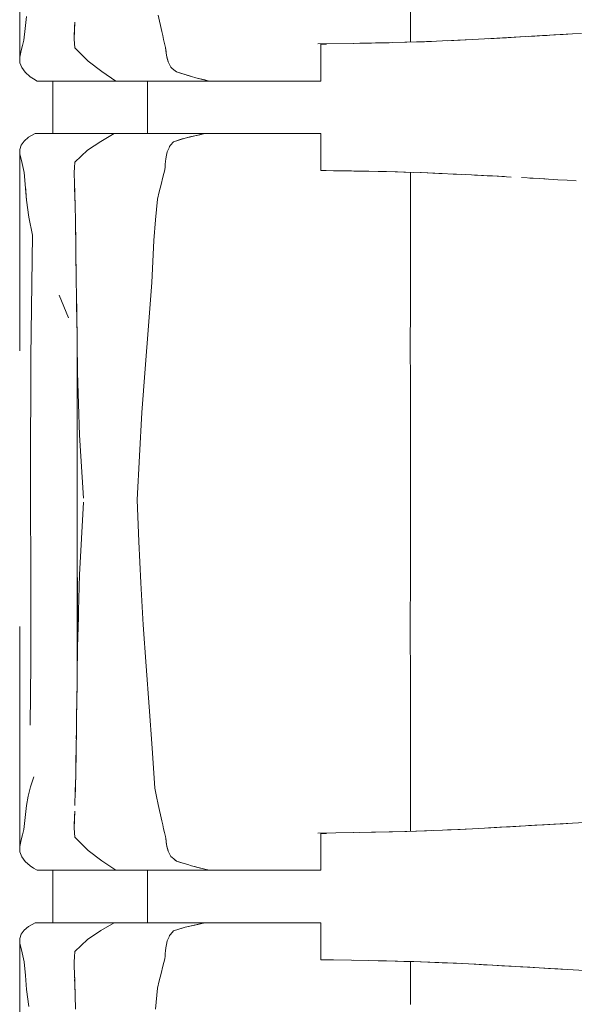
# Model space of a CAD drawing. Header units: millimetres. Extents: x -261 to 187, y -214 to 106.
# Tile 806 of 1056: x -204.843 to -204.42, y 14.548 to 15.298. Entities that reach past the tile are written whole.
import ezdxf

# ---------------------------------------------------------------- set-up
doc = ezdxf.new("R2010")
doc.units = ezdxf.units.MM
doc.header["$LTSCALE"] = 0.005
doc.header["$MEASUREMENT"] = 0
doc.layers.add('IFC-Elemento de mobília-Contorno', color=9, linetype='Continuous', lineweight=5)
doc.layers.add('IFC-Laje-Contorno', color=9, linetype='Continuous', lineweight=5)

msp = doc.modelspace()

# ---------------------------------------------------------------- linework, layer by layer
at = {"layer": 'IFC-Elemento de mobília-Contorno', "lineweight": 5}
for p, q in [((-204.84281, 15.43679), (-204.84273, 15.26916)), ((-204.54495, 15.28077), (-204.54495, 15.32285)), ((-204.83857, 15.29121), (-204.83754, 15.30031)), ((-204.7372, 15.30117), (-204.73453, 15.28884)), ((-204.8013, 15.28433), (-204.801, 15.29233)), ((-204.80109, 15.28958), (-204.80087, 15.29606)), ((-204.801, 15.29233), (-204.80094, 15.29385)), ((-204.8396, 15.28211), (-204.83857, 15.29121)), ((-204.80131, 15.2831), (-204.80109, 15.28958)), ((-204.73453, 15.28884), (-204.7338, 15.2858)), ((-204.7338, 15.2858), (-204.73306, 15.28277)), ((-204.47903, 15.28368), (-204.45725, 15.28491)), ((-204.46451, 15.2845), (-204.45725, 15.28491)), ((-204.45725, 15.28491), (-204.44999, 15.28532)), ((-204.45725, 15.28491), (-204.45252, 15.28518)), ((-204.45478, 15.28505), (-204.43061, 15.28645)), ((-204.45252, 15.28518), (-204.44428, 15.28566)), ((-204.44999, 15.28532), (-204.44282, 15.28574)), ((-204.44428, 15.28566), (-204.44072, 15.28587)), ((-204.44282, 15.28574), (-204.42132, 15.28699)), ((-204.43565, 15.28616), (-204.42132, 15.28699)), ((-204.43565, 15.28616), (-204.42849, 15.28658)), ((-204.42849, 15.28658), (-204.42132, 15.28699)), ((-204.42132, 15.28699), (-204.41454, 15.28738)), ((-204.84168, 15.27425), (-204.84064, 15.27818)), ((-204.84064, 15.27818), (-204.8396, 15.28211)), ((-204.80131, 15.2831), (-204.80074, 15.27638)), ((-204.8013, 15.28433), (-204.80128, 15.28406)), ((-204.73306, 15.28277), (-204.73233, 15.27974)), ((-204.73233, 15.27974), (-204.7316, 15.2767)), ((-204.61559, 15.27936), (-204.58815, 15.27977)), ((-204.61314, 15.27916), (-204.61096, 15.27916)), ((-204.61314, 15.26436), (-204.61314, 15.27916)), ((-204.61096, 15.27916), (-204.60897, 15.27916)), ((-204.58827, 15.27976), (-204.57463, 15.28002)), ((-204.58349, 15.27985), (-204.57153, 15.28009)), ((-204.57463, 15.28002), (-204.5611, 15.28028)), ((-204.57153, 15.28009), (-204.55856, 15.28035)), ((-204.5611, 15.28028), (-204.54761, 15.28068)), ((-204.54909, 15.28063), (-204.54033, 15.28092)), ((-204.54843, 15.28065), (-204.54814, 15.28066)), ((-204.54814, 15.28066), (-204.54033, 15.28092)), ((-204.54761, 15.28068), (-204.53411, 15.28108)), ((-204.54033, 15.28092), (-204.53253, 15.28118)), ((-204.53411, 15.28108), (-204.52054, 15.28165)), ((-204.53253, 15.28118), (-204.52876, 15.2813)), ((-204.52054, 15.28165), (-204.50698, 15.28223)), ((-204.51657, 15.28181), (-204.49766, 15.28271)), ((-204.51657, 15.28181), (-204.50874, 15.28219)), ((-204.50874, 15.28219), (-204.49766, 15.28271)), ((-204.50698, 15.28223), (-204.493, 15.28295)), ((-204.493, 15.28295), (-204.47903, 15.28368)), ((-204.48549, 15.28334), (-204.47675, 15.28383)), ((-204.47903, 15.28368), (-204.47177, 15.28409)), ((-204.47675, 15.28383), (-204.46875, 15.28427)), ((-204.47177, 15.28409), (-204.46451, 15.2845)), ((-204.46875, 15.28427), (-204.46447, 15.2845)), ((-204.84273, 15.26916), (-204.84168, 15.27425)), ((-204.80074, 15.27638), (-204.79569, 15.27125)), ((-204.79569, 15.27125), (-204.79064, 15.26612)), ((-204.7316, 15.2767), (-204.73093, 15.27073)), ((-204.7316, 15.2767), (-204.7311, 15.27222)), ((-204.73143, 15.27521), (-204.73126, 15.27371)), ((-204.73143, 15.27521), (-204.7311, 15.27222)), ((-204.73126, 15.27371), (-204.7311, 15.27222)), ((-204.7311, 15.27222), (-204.73093, 15.27073)), ((-204.73093, 15.27073), (-204.73059, 15.26947)), ((-204.73093, 15.27073), (-204.73025, 15.26821)), ((-204.84273, 15.26916), (-204.84259, 15.26506)), ((-204.84259, 15.26506), (-204.84121, 15.26134)), ((-204.79064, 15.26612), (-204.7801, 15.25827)), ((-204.73059, 15.26947), (-204.72991, 15.26696)), ((-204.73025, 15.26821), (-204.72957, 15.2657)), ((-204.72991, 15.26696), (-204.72957, 15.2657)), ((-204.72957, 15.2657), (-204.72908, 15.26467)), ((-204.72908, 15.26467), (-204.72859, 15.26365)), ((-204.72908, 15.26467), (-204.7281, 15.26262)), ((-204.7281, 15.26262), (-204.72761, 15.26159)), ((-204.61314, 15.25111), (-204.61314, 15.26436)), ((-204.84121, 15.26134), (-204.83872, 15.25778)), ((-204.83872, 15.25778), (-204.83489, 15.25439)), ((-204.7801, 15.25827), (-204.7696, 15.25111)), ((-204.72761, 15.26159), (-204.7265, 15.26069)), ((-204.7265, 15.26069), (-204.72429, 15.2589)), ((-204.72429, 15.2589), (-204.72318, 15.258)), ((-204.72318, 15.258), (-204.71178, 15.25448)), ((-204.72318, 15.258), (-204.72033, 15.25712)), ((-204.72033, 15.25712), (-204.71178, 15.25448)), ((-204.71748, 15.25624), (-204.71178, 15.25448)), ((-204.71748, 15.25624), (-204.71463, 15.25536)), ((-204.71463, 15.25536), (-204.71178, 15.25448)), ((-204.83489, 15.25439), (-204.83223, 15.25275)), ((-204.83223, 15.25275), (-204.82957, 15.25111)), ((-204.82957, 15.25111), (-204.7696, 15.25111)), ((-204.7696, 15.25111), (-204.72832, 15.25111)), ((-204.74537, 15.21104), (-204.74537, 15.25111)), ((-204.72832, 15.25111), (-204.69826, 15.25111)), ((-204.71178, 15.25448), (-204.7084, 15.25364)), ((-204.7084, 15.25364), (-204.69826, 15.25111)), ((-204.7084, 15.25364), (-204.70164, 15.25195)), ((-204.70164, 15.25195), (-204.69826, 15.25111)), ((-204.69826, 15.25111), (-204.69628, 15.25111)), ((-204.69628, 15.25111), (-204.69433, 15.25111)), ((-204.69433, 15.25111), (-204.6924, 15.25111)), ((-204.6924, 15.25111), (-204.69047, 15.25111)), ((-204.69047, 15.25111), (-204.68856, 15.25111)), ((-204.68856, 15.25111), (-204.68664, 15.25111)), ((-204.68664, 15.25111), (-204.68471, 15.25111)), ((-204.68471, 15.25111), (-204.68276, 15.25111)), ((-204.68276, 15.25111), (-204.68078, 15.25111)), ((-204.68078, 15.25111), (-204.67876, 15.25111)), ((-204.67876, 15.25111), (-204.67671, 15.25111)), ((-204.67671, 15.25111), (-204.6746, 15.25111)), ((-204.6746, 15.25111), (-204.67245, 15.25111)), ((-204.67245, 15.25111), (-204.67026, 15.25111)), ((-204.67026, 15.25111), (-204.66806, 15.25111)), ((-204.66806, 15.25111), (-204.66588, 15.25111)), ((-204.66588, 15.25111), (-204.66372, 15.25111)), ((-204.66372, 15.25111), (-204.66162, 15.25111)), ((-204.66162, 15.25111), (-204.65959, 15.25111)), ((-204.65959, 15.25111), (-204.65765, 15.25111)), ((-204.65765, 15.25111), (-204.65582, 15.25111)), ((-204.65582, 15.25111), (-204.65409, 15.25111)), ((-204.65409, 15.25111), (-204.65243, 15.25111)), ((-204.65243, 15.25111), (-204.6508, 15.25111)), ((-204.6508, 15.25111), (-204.64918, 15.25111)), ((-204.64918, 15.25111), (-204.64753, 15.25111)), ((-204.64753, 15.25111), (-204.64581, 15.25111)), ((-204.64581, 15.25111), (-204.644, 15.25111)), ((-204.644, 15.25111), (-204.64205, 15.25111)), ((-204.64205, 15.25111), (-204.63998, 15.25111)), ((-204.63998, 15.25111), (-204.6378, 15.25111)), ((-204.6378, 15.25111), (-204.63551, 15.25111)), ((-204.63551, 15.25111), (-204.63313, 15.25111)), ((-204.63313, 15.25111), (-204.63068, 15.25111)), ((-204.63068, 15.25111), (-204.62817, 15.25111)), ((-204.62817, 15.25111), (-204.62562, 15.25111)), ((-204.62562, 15.25111), (-204.62303, 15.25111)), ((-204.62303, 15.25111), (-204.62045, 15.25111)), ((-204.62045, 15.25111), (-204.61792, 15.25111)), ((-204.61792, 15.25111), (-204.61547, 15.25111)), ((-204.61547, 15.25111), (-204.61314, 15.25111)), ((-204.83599, 15.20825), (-204.83113, 15.21104)), ((-204.83113, 15.21104), (-204.77087, 15.21104)), ((-204.78098, 15.2051), (-204.77087, 15.21104)), ((-204.77087, 15.21104), (-204.70172, 15.21104)), ((-204.75562, 15.21104), (-204.74537, 15.21104)), ((-204.71675, 15.2077), (-204.70172, 15.21104)), ((-204.70924, 15.20937), (-204.70172, 15.21104)), ((-204.70924, 15.20937), (-204.70548, 15.2102)), ((-204.70548, 15.2102), (-204.70172, 15.21104)), ((-204.70342, 15.21104), (-204.70041, 15.21104)), ((-204.70172, 15.21104), (-204.69974, 15.21104)), ((-204.70041, 15.21104), (-204.69759, 15.21104)), ((-204.69974, 15.21104), (-204.69777, 15.21104)), ((-204.69777, 15.21104), (-204.69581, 15.21104)), ((-204.69581, 15.21104), (-204.69388, 15.21104)), ((-204.69388, 15.21104), (-204.69196, 15.21104)), ((-204.69196, 15.21104), (-204.69005, 15.21104)), ((-204.69005, 15.21104), (-204.68815, 15.21104)), ((-204.68815, 15.21104), (-204.68624, 15.21104)), ((-204.68624, 15.21104), (-204.68432, 15.21104)), ((-204.68432, 15.21104), (-204.68238, 15.21104)), ((-204.68238, 15.21104), (-204.68041, 15.21104)), ((-204.68041, 15.21104), (-204.67841, 15.21104)), ((-204.67841, 15.21104), (-204.67636, 15.21104)), ((-204.67636, 15.21104), (-204.67426, 15.21104)), ((-204.67426, 15.21104), (-204.67211, 15.21104)), ((-204.67211, 15.21104), (-204.66994, 15.21104)), ((-204.66994, 15.21104), (-204.66776, 15.21104)), ((-204.66776, 15.21104), (-204.66559, 15.21104)), ((-204.66559, 15.21104), (-204.66346, 15.21104)), ((-204.66346, 15.21104), (-204.66138, 15.21104)), ((-204.66138, 15.21104), (-204.65937, 15.21104)), ((-204.65937, 15.21104), (-204.65745, 15.21104)), ((-204.65745, 15.21104), (-204.65565, 15.21104)), ((-204.65565, 15.21104), (-204.65394, 15.21104)), ((-204.65394, 15.21104), (-204.65229, 15.21104)), ((-204.65229, 15.21104), (-204.65068, 15.21104)), ((-204.65068, 15.21104), (-204.64907, 15.21104)), ((-204.64907, 15.21104), (-204.64743, 15.21104)), ((-204.64743, 15.21104), (-204.64572, 15.21104)), ((-204.64572, 15.21104), (-204.64391, 15.21104)), ((-204.64391, 15.21104), (-204.64198, 15.21104)), ((-204.64198, 15.21104), (-204.63992, 15.21104)), ((-204.63992, 15.21104), (-204.63775, 15.21104)), ((-204.63775, 15.21104), (-204.63547, 15.21104)), ((-204.63547, 15.21104), (-204.63311, 15.21104)), ((-204.63311, 15.21104), (-204.63068, 15.21104)), ((-204.63068, 15.21104), (-204.62819, 15.21104)), ((-204.62819, 15.21104), (-204.62565, 15.21104)), ((-204.62565, 15.21104), (-204.62309, 15.21104)), ((-204.62309, 15.21104), (-204.62053, 15.21104)), ((-204.62053, 15.21104), (-204.61801, 15.21104)), ((-204.61801, 15.21104), (-204.61557, 15.21104)), ((-204.61557, 15.21104), (-204.61325, 15.21104)), ((-204.61325, 15.19778), (-204.61325, 15.21104)), ((-204.84272, 15.19902), (-204.84158, 15.20234)), ((-204.84158, 15.20234), (-204.83939, 15.20538)), ((-204.83939, 15.20538), (-204.83599, 15.20825)), ((-204.79113, 15.19843), (-204.78098, 15.2051)), ((-204.72852, 15.20132), (-204.72777, 15.20221)), ((-204.72777, 15.20221), (-204.72553, 15.20486)), ((-204.72777, 15.20221), (-204.72703, 15.20309)), ((-204.72703, 15.20309), (-204.72628, 15.20398)), ((-204.72628, 15.20398), (-204.72553, 15.20486)), ((-204.72553, 15.20486), (-204.71675, 15.2077)), ((-204.72553, 15.20486), (-204.71895, 15.20699)), ((-204.71895, 15.20699), (-204.71675, 15.2077)), ((-204.71675, 15.2077), (-204.70924, 15.20937)), ((-204.71675, 15.2077), (-204.713, 15.20854)), ((-204.713, 15.20854), (-204.70924, 15.20937)), ((-204.84283, 15.04558), (-204.84272, 15.19902)), ((-204.84272, 15.19902), (-204.84264, 15.19532)), ((-204.84264, 15.19532), (-204.84143, 15.19046)), ((-204.79594, 15.19381), (-204.79113, 15.19843)), ((-204.73081, 15.19458), (-204.73026, 15.19723)), ((-204.73026, 15.19723), (-204.72896, 15.2003)), ((-204.72896, 15.2003), (-204.72852, 15.20132)), ((-204.61325, 15.18298), (-204.61325, 15.19778)), ((-204.84143, 15.19046), (-204.84037, 15.18589)), ((-204.80102, 15.18527), (-204.80074, 15.18918)), ((-204.80102, 15.18519), (-204.80074, 15.18918)), ((-204.80074, 15.18918), (-204.79594, 15.19381)), ((-204.73202, 15.18562), (-204.7318, 15.18771)), ((-204.7318, 15.18771), (-204.73158, 15.18982)), ((-204.73158, 15.18982), (-204.73136, 15.19192)), ((-204.73136, 15.19192), (-204.73081, 15.19458)), ((-204.84037, 15.18589), (-204.8393, 15.18132)), ((-204.8393, 15.18132), (-204.83754, 15.16037)), ((-204.80131, 15.18136), (-204.80102, 15.18527)), ((-204.8013, 15.1812), (-204.80102, 15.18519)), ((-204.8013, 15.1812), (-204.80107, 15.17317)), ((-204.73363, 15.17792), (-204.73224, 15.18351)), ((-204.73224, 15.18351), (-204.73202, 15.18562)), ((-204.61325, 15.18298), (-204.61106, 15.18298)), ((-204.61325, 15.18293), (-204.60347, 15.18278)), ((-204.61106, 15.18298), (-204.60907, 15.18298)), ((-204.60347, 15.18278), (-204.58988, 15.18259)), ((-204.58988, 15.18259), (-204.57655, 15.18234)), ((-204.58806, 15.18253), (-204.57655, 15.18234)), ((-204.57655, 15.18234), (-204.56323, 15.18209)), ((-204.56961, 15.18221), (-204.55482, 15.18182)), ((-204.56323, 15.18209), (-204.54995, 15.18171)), ((-204.55482, 15.18182), (-204.54222, 15.18148)), ((-204.54995, 15.18171), (-204.53668, 15.18133)), ((-204.54495, 15.18157), (-204.54495, 15.14872)), ((-204.5372, 15.18134), (-204.52077, 15.18064)), ((-204.53668, 15.18133), (-204.52327, 15.18077)), ((-204.52327, 15.18077), (-204.50987, 15.18021)), ((-204.52077, 15.18064), (-204.51222, 15.18027)), ((-204.51222, 15.18027), (-204.5058, 15.18)), ((-204.50987, 15.18021), (-204.50298, 15.17986)), ((-204.50298, 15.17986), (-204.4892, 15.17915)), ((-204.80108, 15.17356), (-204.80086, 15.16576)), ((-204.73641, 15.16674), (-204.73502, 15.17233)), ((-204.73502, 15.17233), (-204.73363, 15.17792)), ((-204.49609, 15.17951), (-204.4892, 15.17915)), ((-204.49514, 15.17945), (-204.495, 15.17945)), ((-204.495, 15.17945), (-204.48634, 15.17898)), ((-204.4892, 15.17915), (-204.48231, 15.1788)), ((-204.48634, 15.17898), (-204.47768, 15.17852)), ((-204.48231, 15.1788), (-204.47517, 15.17839)), ((-204.47768, 15.17852), (-204.47328, 15.17828)), ((-204.47517, 15.17839), (-204.46803, 15.17799)), ((-204.46018, 15.17755), (-204.45135, 15.17704)), ((-204.45375, 15.17719), (-204.44664, 15.17677)), ((-204.45135, 15.17704), (-204.44252, 15.17653)), ((-204.44664, 15.17677), (-204.4324, 15.17594)), ((-204.44664, 15.17677), (-204.43952, 15.17636)), ((-204.44252, 15.17653), (-204.4411, 15.17645)), ((-204.4324, 15.17594), (-204.42529, 15.17553)), ((-204.42529, 15.17553), (-204.41856, 15.17515)), ((-204.83842, 15.17084), (-204.83754, 15.16037)), ((-204.80095, 15.16913), (-204.80084, 15.16513)), ((-204.80092, 15.16795), (-204.80084, 15.16513)), ((-204.80086, 15.16576), (-204.80061, 15.15557)), ((-204.80084, 15.16513), (-204.80058, 15.15433)), ((-204.73779, 15.16115), (-204.73641, 15.16674)), ((-204.83754, 15.16037), (-204.83586, 15.14729)), ((-204.73918, 15.14541), (-204.73779, 15.16115)), ((-204.80061, 15.15557), (-204.80036, 15.14538)), ((-204.83586, 15.14729), (-204.83307, 15.13364)), ((-204.80036, 15.14538), (-204.79999, 15.12225)), ((-204.80034, 15.14412), (-204.80033, 15.14352)), ((-204.80033, 15.14352), (-204.80009, 15.12863)), ((-204.74056, 15.12966), (-204.73918, 15.14541)), ((-204.54495, 15.11259), (-204.54495, 15.14872)), ((-204.83422, 15.04113), (-204.83307, 15.13364)), ((-204.74131, 15.11362), (-204.74056, 15.12966)), ((-204.79999, 15.12225), (-204.79971, 15.1014)), ((-204.79998, 15.12135), (-204.79997, 15.12104)), ((-204.79997, 15.12104), (-204.79968, 15.09904)), ((-204.74206, 15.09758), (-204.74131, 15.11362)), ((-204.54495, 15.07678), (-204.54495, 15.11259)), ((-204.79968, 15.09904), (-204.79937, 15.0759)), ((-204.74462, 15.06459), (-204.74206, 15.09758)), ((-204.79956, 15.09005), (-204.79941, 15.07871)), ((-204.81279, 15.08805), (-204.80572, 15.07065)), ((-204.80925, 15.07935), (-204.80572, 15.07065)), ((-204.79941, 15.07871), (-204.79932, 15.07156)), ((-204.79937, 15.0759), (-204.79907, 15.05227)), ((-204.54498, 15.05014), (-204.54495, 15.07678)), ((-204.79932, 15.07156), (-204.79909, 15.05434)), ((-204.74725, 15.03178), (-204.74462, 15.06459)), ((-204.79909, 14.79322), (-204.79909, 15.05434)), ((-204.79907, 15.05227), (-204.79878, 15.02912)), ((-204.54498, 15.05014), (-204.54495, 15.02029)), ((-204.83452, 14.94875), (-204.83422, 15.04113)), ((-204.74963, 14.99851), (-204.74725, 15.03178)), ((-204.79878, 15.02912), (-204.79725, 14.98146)), ((-204.54495, 15.02029), (-204.54495, 14.98414)), ((-204.75157, 14.96564), (-204.74963, 14.99851)), ((-204.79725, 14.98146), (-204.79417, 14.93346)), ((-204.54496, 14.94872), (-204.54495, 14.98414)), ((-204.75337, 14.93216), (-204.75157, 14.96564)), ((-204.83452, 14.94875), (-204.83432, 14.86061)), ((-204.54496, 14.94872), (-204.54495, 14.91664)), ((-204.75337, 14.93216), (-204.752, 14.90032)), ((-204.79565, 14.90268), (-204.79417, 14.93034)), ((-204.54495, 14.87917), (-204.54495, 14.91664)), ((-204.79712, 14.87503), (-204.79565, 14.90268)), ((-204.752, 14.90032), (-204.75057, 14.86879)), ((-204.79878, 14.82002), (-204.79878, 14.87287)), ((-204.79795, 14.84753), (-204.79712, 14.87503)), ((-204.54499, 14.8301), (-204.54495, 14.87917)), ((-204.75057, 14.86879), (-204.74859, 14.83692)), ((-204.83432, 14.86061), (-204.8343, 14.80734)), ((-204.79878, 14.82002), (-204.7981, 14.84273)), ((-204.7981, 14.84273), (-204.79795, 14.84753)), ((-204.84281, 14.83564), (-204.84273, 14.66802)), ((-204.74859, 14.83692), (-204.7464, 14.8054)), ((-204.54499, 14.8301), (-204.54495, 14.79808)), ((-204.79903, 14.79855), (-204.79878, 14.82002)), ((-204.83472, 14.76054), (-204.8343, 14.80734)), ((-204.7464, 14.8054), (-204.74399, 14.7745)), ((-204.79909, 14.79334), (-204.79903, 14.79855)), ((-204.54496, 14.76361), (-204.54495, 14.79808)), ((-204.79929, 14.77716), (-204.79909, 14.79322)), ((-204.7993, 14.7765), (-204.79918, 14.78629)), ((-204.79942, 14.7669), (-204.79929, 14.77716)), ((-204.79939, 14.76948), (-204.7993, 14.7765)), ((-204.74399, 14.7745), (-204.74173, 14.743)), ((-204.79957, 14.75509), (-204.79942, 14.7669)), ((-204.79956, 14.75539), (-204.79944, 14.76533)), ((-204.54496, 14.76361), (-204.54495, 14.7217)), ((-204.79973, 14.74329), (-204.79957, 14.75509)), ((-204.79964, 14.75017), (-204.79956, 14.75539)), ((-204.79991, 14.73238), (-204.79973, 14.74329)), ((-204.79986, 14.73451), (-204.79977, 14.74073)), ((-204.74173, 14.743), (-204.7408, 14.72768)), ((-204.80009, 14.72147), (-204.79991, 14.73238)), ((-204.79996, 14.72913), (-204.79986, 14.73451)), ((-204.7408, 14.72768), (-204.73986, 14.71236)), ((-204.83449, 14.71359), (-204.83199, 14.72108)), ((-204.80039, 14.71032), (-204.80009, 14.72147)), ((-204.80026, 14.71382), (-204.80016, 14.71883)), ((-204.54495, 14.67962), (-204.54495, 14.7217)), ((-204.83636, 14.70627), (-204.83449, 14.71359)), ((-204.8007, 14.69918), (-204.80039, 14.71032)), ((-204.80054, 14.70513), (-204.80026, 14.71382)), ((-204.73986, 14.71236), (-204.73853, 14.70619)), ((-204.83754, 14.69917), (-204.83636, 14.70627)), ((-204.73853, 14.70619), (-204.7372, 14.70002)), ((-204.7372, 14.70002), (-204.73453, 14.68769)), ((-204.83857, 14.69007), (-204.83754, 14.69917)), ((-204.80109, 14.68843), (-204.80087, 14.69492)), ((-204.801, 14.69118), (-204.80094, 14.6927)), ((-204.8396, 14.68097), (-204.83857, 14.69007)), ((-204.80131, 14.68195), (-204.80109, 14.68843)), ((-204.8013, 14.68319), (-204.801, 14.69118)), ((-204.73453, 14.68769), (-204.7338, 14.68466)), ((-204.7338, 14.68466), (-204.73306, 14.68162)), ((-204.44428, 14.68452), (-204.43061, 14.68531)), ((-204.44428, 14.68452), (-204.44072, 14.68472)), ((-204.44282, 14.6846), (-204.42132, 14.68585)), ((-204.43565, 14.68501), (-204.42132, 14.68585)), ((-204.43565, 14.68501), (-204.42849, 14.68543)), ((-204.42849, 14.68543), (-204.42132, 14.68585)), ((-204.42132, 14.68585), (-204.40098, 14.68701)), ((-204.84064, 14.67704), (-204.8396, 14.68097)), ((-204.80131, 14.68195), (-204.80074, 14.67524)), ((-204.8013, 14.68319), (-204.80128, 14.68291)), ((-204.73306, 14.68162), (-204.73233, 14.67859)), ((-204.73233, 14.67859), (-204.7316, 14.67556)), ((-204.61559, 14.67821), (-204.58815, 14.67862)), ((-204.61314, 14.67802), (-204.61096, 14.67802)), ((-204.61314, 14.66322), (-204.61314, 14.67802)), ((-204.61096, 14.67802), (-204.60897, 14.67802)), ((-204.58827, 14.67862), (-204.57463, 14.67887)), ((-204.58349, 14.67871), (-204.57153, 14.67895)), ((-204.57463, 14.67887), (-204.5611, 14.67913)), ((-204.57153, 14.67895), (-204.55856, 14.67921)), ((-204.5611, 14.67913), (-204.54761, 14.67953)), ((-204.54909, 14.67949), (-204.54033, 14.67977)), ((-204.54909, 14.67949), (-204.54027, 14.67977)), ((-204.54843, 14.67951), (-204.54814, 14.67952)), ((-204.54814, 14.67952), (-204.54033, 14.67977)), ((-204.54761, 14.67953), (-204.53411, 14.67993)), ((-204.54033, 14.67977), (-204.53253, 14.68003)), ((-204.53411, 14.67993), (-204.52054, 14.6805)), ((-204.53253, 14.68003), (-204.52876, 14.68016)), ((-204.52054, 14.6805), (-204.50698, 14.68108)), ((-204.51657, 14.68067), (-204.50874, 14.68104)), ((-204.50874, 14.68104), (-204.49766, 14.68157)), ((-204.50698, 14.68108), (-204.493, 14.68181)), ((-204.493, 14.68181), (-204.47903, 14.68253)), ((-204.48549, 14.6822), (-204.47675, 14.68268)), ((-204.47903, 14.68253), (-204.47177, 14.68295)), ((-204.47675, 14.68268), (-204.46875, 14.68312)), ((-204.47177, 14.68295), (-204.45725, 14.68377)), ((-204.47177, 14.68295), (-204.46451, 14.68336)), ((-204.46875, 14.68312), (-204.46448, 14.68336)), ((-204.46451, 14.68336), (-204.45725, 14.68377)), ((-204.45725, 14.68377), (-204.44999, 14.68418)), ((-204.45725, 14.68377), (-204.45252, 14.68404)), ((-204.45478, 14.68391), (-204.44428, 14.68452)), ((-204.45252, 14.68404), (-204.44428, 14.68452)), ((-204.44999, 14.68418), (-204.44282, 14.6846)), ((-204.84273, 14.66802), (-204.84168, 14.6731)), ((-204.84168, 14.6731), (-204.84064, 14.67704)), ((-204.80074, 14.67524), (-204.79569, 14.6701)), ((-204.79569, 14.6701), (-204.79064, 14.66498)), ((-204.7316, 14.67556), (-204.73143, 14.67407)), ((-204.73143, 14.67407), (-204.73126, 14.67257)), ((-204.73143, 14.67407), (-204.73093, 14.66958)), ((-204.73126, 14.67257), (-204.7311, 14.67108)), ((-204.7311, 14.67108), (-204.73093, 14.66958)), ((-204.84273, 14.66802), (-204.84259, 14.66391)), ((-204.84259, 14.66391), (-204.84121, 14.6602)), ((-204.79064, 14.66498), (-204.7801, 14.65713)), ((-204.73093, 14.66958), (-204.73059, 14.66833)), ((-204.73059, 14.66833), (-204.72991, 14.66581)), ((-204.73059, 14.66833), (-204.73025, 14.66707)), ((-204.73025, 14.66707), (-204.72957, 14.66456)), ((-204.72991, 14.66581), (-204.72957, 14.66456)), ((-204.72957, 14.66456), (-204.72908, 14.66353)), ((-204.72908, 14.66353), (-204.72859, 14.6625)), ((-204.72908, 14.66353), (-204.7281, 14.66147)), ((-204.61314, 14.64997), (-204.61314, 14.66322)), ((-204.84121, 14.6602), (-204.83872, 14.65664)), ((-204.83872, 14.65664), (-204.83489, 14.65324)), ((-204.7801, 14.65713), (-204.7696, 14.64997)), ((-204.7281, 14.66147), (-204.72761, 14.66045)), ((-204.72761, 14.66045), (-204.7265, 14.65955)), ((-204.7265, 14.65955), (-204.7254, 14.65865)), ((-204.7254, 14.65865), (-204.72429, 14.65775)), ((-204.7254, 14.65865), (-204.72318, 14.65686)), ((-204.72429, 14.65775), (-204.72318, 14.65686)), ((-204.72318, 14.65686), (-204.72033, 14.65597)), ((-204.72318, 14.65686), (-204.71748, 14.6551)), ((-204.72033, 14.65597), (-204.71748, 14.6551)), ((-204.71748, 14.6551), (-204.71463, 14.65422)), ((-204.83489, 14.65324), (-204.83223, 14.65161)), ((-204.83223, 14.65161), (-204.82957, 14.64997)), ((-204.82957, 14.64997), (-204.7696, 14.64997)), ((-204.7696, 14.64997), (-204.72832, 14.64997)), ((-204.74537, 14.60989), (-204.74537, 14.64997)), ((-204.72832, 14.64997), (-204.69826, 14.64997)), ((-204.71463, 14.65422), (-204.71178, 14.65334)), ((-204.71178, 14.65334), (-204.70164, 14.65081)), ((-204.71178, 14.65334), (-204.70502, 14.65165)), ((-204.71178, 14.65334), (-204.7084, 14.6525)), ((-204.70164, 14.65081), (-204.69826, 14.64997)), ((-204.69826, 14.64997), (-204.69628, 14.64997)), ((-204.69628, 14.64997), (-204.69433, 14.64997)), ((-204.69433, 14.64997), (-204.6924, 14.64997)), ((-204.6924, 14.64997), (-204.69047, 14.64997)), ((-204.69047, 14.64997), (-204.68856, 14.64997)), ((-204.68856, 14.64997), (-204.68664, 14.64997)), ((-204.68664, 14.64997), (-204.68471, 14.64997)), ((-204.68471, 14.64997), (-204.68276, 14.64997)), ((-204.68276, 14.64997), (-204.68078, 14.64997)), ((-204.68078, 14.64997), (-204.67876, 14.64997)), ((-204.67876, 14.64997), (-204.67671, 14.64997)), ((-204.67671, 14.64997), (-204.6746, 14.64997)), ((-204.6746, 14.64997), (-204.67245, 14.64997)), ((-204.67245, 14.64997), (-204.67026, 14.64997)), ((-204.67026, 14.64997), (-204.66806, 14.64997)), ((-204.66806, 14.64997), (-204.66588, 14.64997)), ((-204.66588, 14.64997), (-204.66372, 14.64997)), ((-204.66372, 14.64997), (-204.66162, 14.64997)), ((-204.66162, 14.64997), (-204.65959, 14.64997)), ((-204.65959, 14.64997), (-204.65765, 14.64997)), ((-204.65765, 14.64997), (-204.65582, 14.64997)), ((-204.65582, 14.64997), (-204.65409, 14.64997)), ((-204.65409, 14.64997), (-204.65243, 14.64997)), ((-204.65243, 14.64997), (-204.6508, 14.64997)), ((-204.6508, 14.64997), (-204.64918, 14.64997)), ((-204.64918, 14.64997), (-204.64753, 14.64997)), ((-204.64753, 14.64997), (-204.64581, 14.64997)), ((-204.64581, 14.64997), (-204.644, 14.64997)), ((-204.644, 14.64997), (-204.64205, 14.64997)), ((-204.64205, 14.64997), (-204.63998, 14.64997)), ((-204.63998, 14.64997), (-204.6378, 14.64997)), ((-204.6378, 14.64997), (-204.63551, 14.64997)), ((-204.63551, 14.64997), (-204.63313, 14.64997)), ((-204.63313, 14.64997), (-204.63068, 14.64997)), ((-204.63068, 14.64997), (-204.62817, 14.64997)), ((-204.62817, 14.64997), (-204.62562, 14.64997)), ((-204.62562, 14.64997), (-204.62303, 14.64997)), ((-204.62303, 14.64997), (-204.62045, 14.64997)), ((-204.62045, 14.64997), (-204.61792, 14.64997)), ((-204.61792, 14.64997), (-204.61547, 14.64997)), ((-204.61547, 14.64997), (-204.61314, 14.64997)), ((-204.83599, 14.6071), (-204.83113, 14.60989)), ((-204.83113, 14.60989), (-204.77087, 14.60989)), ((-204.78098, 14.60396), (-204.77087, 14.60989)), ((-204.77087, 14.60989), (-204.70172, 14.60989)), ((-204.75562, 14.60989), (-204.74537, 14.60989)), ((-204.71675, 14.60656), (-204.70172, 14.60989)), ((-204.70924, 14.60822), (-204.70172, 14.60989)), ((-204.70548, 14.60906), (-204.70172, 14.60989)), ((-204.70342, 14.60989), (-204.70041, 14.60989)), ((-204.70172, 14.60989), (-204.69974, 14.60989)), ((-204.70041, 14.60989), (-204.69759, 14.60989)), ((-204.69974, 14.60989), (-204.69777, 14.60989)), ((-204.69777, 14.60989), (-204.69581, 14.60989)), ((-204.69581, 14.60989), (-204.69388, 14.60989)), ((-204.69388, 14.60989), (-204.69196, 14.60989)), ((-204.69196, 14.60989), (-204.69005, 14.60989)), ((-204.69005, 14.60989), (-204.68815, 14.60989)), ((-204.68815, 14.60989), (-204.68624, 14.60989)), ((-204.68624, 14.60989), (-204.68432, 14.60989)), ((-204.68432, 14.60989), (-204.68238, 14.60989)), ((-204.68238, 14.60989), (-204.68041, 14.60989)), ((-204.68041, 14.60989), (-204.67841, 14.60989)), ((-204.67841, 14.60989), (-204.67636, 14.60989)), ((-204.67636, 14.60989), (-204.67426, 14.60989)), ((-204.67426, 14.60989), (-204.67211, 14.60989)), ((-204.67211, 14.60989), (-204.66994, 14.60989)), ((-204.66994, 14.60989), (-204.66776, 14.60989)), ((-204.66776, 14.60989), (-204.66559, 14.60989)), ((-204.66559, 14.60989), (-204.66346, 14.60989)), ((-204.66346, 14.60989), (-204.66138, 14.60989)), ((-204.66138, 14.60989), (-204.65937, 14.60989)), ((-204.65937, 14.60989), (-204.65745, 14.60989)), ((-204.65745, 14.60989), (-204.65565, 14.60989)), ((-204.65565, 14.60989), (-204.65394, 14.60989)), ((-204.65394, 14.60989), (-204.65229, 14.60989)), ((-204.65229, 14.60989), (-204.65068, 14.60989)), ((-204.65068, 14.60989), (-204.64907, 14.60989)), ((-204.64907, 14.60989), (-204.64743, 14.60989)), ((-204.64743, 14.60989), (-204.64572, 14.60989)), ((-204.64572, 14.60989), (-204.64391, 14.60989)), ((-204.64391, 14.60989), (-204.64198, 14.60989)), ((-204.64198, 14.60989), (-204.63992, 14.60989)), ((-204.63992, 14.60989), (-204.63775, 14.60989)), ((-204.63775, 14.60989), (-204.63547, 14.60989)), ((-204.63547, 14.60989), (-204.63311, 14.60989)), ((-204.63311, 14.60989), (-204.63068, 14.60989)), ((-204.63068, 14.60989), (-204.62819, 14.60989)), ((-204.62819, 14.60989), (-204.62565, 14.60989)), ((-204.62565, 14.60989), (-204.62309, 14.60989)), ((-204.62309, 14.60989), (-204.62053, 14.60989)), ((-204.62053, 14.60989), (-204.61801, 14.60989)), ((-204.61801, 14.60989), (-204.61557, 14.60989)), ((-204.61557, 14.60989), (-204.61325, 14.60989)), ((-204.61325, 14.59664), (-204.61325, 14.60989)), ((-204.84158, 14.6012), (-204.83939, 14.60424)), ((-204.83939, 14.60424), (-204.83599, 14.6071)), ((-204.79113, 14.59728), (-204.78098, 14.60396)), ((-204.72777, 14.60106), (-204.72553, 14.60372)), ((-204.72703, 14.60195), (-204.72628, 14.60283)), ((-204.72628, 14.60283), (-204.72553, 14.60372)), ((-204.72553, 14.60372), (-204.71675, 14.60656)), ((-204.72553, 14.60372), (-204.71895, 14.60585)), ((-204.71895, 14.60585), (-204.71675, 14.60656)), ((-204.71675, 14.60656), (-204.70924, 14.60822)), ((-204.71675, 14.60656), (-204.713, 14.60739)), ((-204.713, 14.60739), (-204.70924, 14.60822)), ((-204.70924, 14.60822), (-204.70548, 14.60906)), ((-204.84283, 14.44444), (-204.84272, 14.59788)), ((-204.84272, 14.59788), (-204.84158, 14.6012)), ((-204.84272, 14.59788), (-204.84264, 14.59417)), ((-204.79594, 14.59266), (-204.79113, 14.59728)), ((-204.73081, 14.59343), (-204.73026, 14.59609)), ((-204.73026, 14.59609), (-204.72896, 14.59915)), ((-204.72896, 14.59915), (-204.72852, 14.60018)), ((-204.72852, 14.60018), (-204.72777, 14.60106)), ((-204.72777, 14.60106), (-204.72703, 14.60195)), ((-204.61325, 14.58184), (-204.61325, 14.59664)), ((-204.84264, 14.59417), (-204.84143, 14.58932)), ((-204.84143, 14.58932), (-204.84037, 14.58475)), ((-204.80102, 14.58412), (-204.80074, 14.58804)), ((-204.80102, 14.58405), (-204.80074, 14.58804)), ((-204.80074, 14.58804), (-204.79594, 14.59266)), ((-204.7318, 14.58657), (-204.73158, 14.58867)), ((-204.73158, 14.58867), (-204.73136, 14.59078)), ((-204.73136, 14.59078), (-204.73081, 14.59343)), ((-204.84037, 14.58475), (-204.8393, 14.58017)), ((-204.8393, 14.58017), (-204.83842, 14.5697)), ((-204.80131, 14.58021), (-204.80102, 14.58412)), ((-204.8013, 14.58005), (-204.80102, 14.58405)), ((-204.8013, 14.58005), (-204.80095, 14.568)), ((-204.73363, 14.57678), (-204.73224, 14.58237)), ((-204.73224, 14.58237), (-204.73202, 14.58447)), ((-204.73202, 14.58447), (-204.7318, 14.58657)), ((-204.61325, 14.58184), (-204.61106, 14.58184)), ((-204.61325, 14.58178), (-204.60347, 14.58164)), ((-204.61106, 14.58184), (-204.60907, 14.58184)), ((-204.60347, 14.58164), (-204.58988, 14.58144)), ((-204.58988, 14.58144), (-204.57655, 14.58119)), ((-204.58806, 14.58139), (-204.57655, 14.58119)), ((-204.57655, 14.58119), (-204.56323, 14.58094)), ((-204.56961, 14.58106), (-204.55482, 14.58068)), ((-204.56323, 14.58094), (-204.54995, 14.58056)), ((-204.55482, 14.58068), (-204.54222, 14.58034)), ((-204.54995, 14.58056), (-204.53668, 14.58018)), ((-204.54495, 14.58042), (-204.54495, 14.54758)), ((-204.5372, 14.5802), (-204.52077, 14.5795)), ((-204.53668, 14.58018), (-204.52327, 14.57962)), ((-204.52327, 14.57962), (-204.50987, 14.57907)), ((-204.80108, 14.57241), (-204.80086, 14.56462)), ((-204.73502, 14.57119), (-204.73363, 14.57678)), ((-204.52077, 14.5795), (-204.51222, 14.57913)), ((-204.51222, 14.57913), (-204.5058, 14.57886)), ((-204.50987, 14.57907), (-204.49609, 14.57836)), ((-204.49623, 14.57837), (-204.495, 14.5783)), ((-204.49609, 14.57836), (-204.4892, 14.578)), ((-204.495, 14.5783), (-204.48634, 14.57784)), ((-204.4892, 14.578), (-204.48231, 14.57765)), ((-204.48634, 14.57784), (-204.47768, 14.57737)), ((-204.48231, 14.57765), (-204.47517, 14.57725)), ((-204.47768, 14.57737), (-204.47327, 14.57714)), ((-204.47517, 14.57725), (-204.45375, 14.57604)), ((-204.47517, 14.57725), (-204.46803, 14.57684)), ((-204.46803, 14.57684), (-204.46089, 14.57644)), ((-204.46089, 14.57644), (-204.45375, 14.57604)), ((-204.46018, 14.5764), (-204.45135, 14.5759)), ((-204.46018, 14.5764), (-204.45375, 14.57604)), ((-204.45375, 14.57604), (-204.44664, 14.57563)), ((-204.45135, 14.5759), (-204.44252, 14.57539)), ((-204.44664, 14.57563), (-204.43952, 14.57522)), ((-204.44664, 14.57563), (-204.42529, 14.57439)), ((-204.44252, 14.57539), (-204.43931, 14.5752)), ((-204.43952, 14.57522), (-204.4324, 14.5748)), ((-204.43952, 14.57522), (-204.42529, 14.57439)), ((-204.4324, 14.5748), (-204.42529, 14.57439)), ((-204.42529, 14.57439), (-204.41184, 14.57362)), ((-204.83842, 14.5697), (-204.83754, 14.55922)), ((-204.80092, 14.5668), (-204.80084, 14.56399)), ((-204.73779, 14.56001), (-204.73641, 14.5656)), ((-204.73641, 14.5656), (-204.73502, 14.57119)), ((-204.83754, 14.55922), (-204.83586, 14.54615)), ((-204.80086, 14.56462), (-204.80061, 14.55443)), ((-204.80084, 14.56399), (-204.80058, 14.55319)), ((-204.73918, 14.54426), (-204.73779, 14.56001)), ((-204.80061, 14.55443), (-204.80036, 14.54423))]:
    msp.add_line(p, q, dxfattribs=at)
at = {"layer": 'IFC-Laje-Contorno', "lineweight": 5}
for p, q in [((-204.81765, 15.21104), (-204.81765, 15.25111)), ((-204.81765, 14.60989), (-204.81765, 14.64997))]:
    msp.add_line(p, q, dxfattribs=at)

doc.saveas('drawing.dxf')
